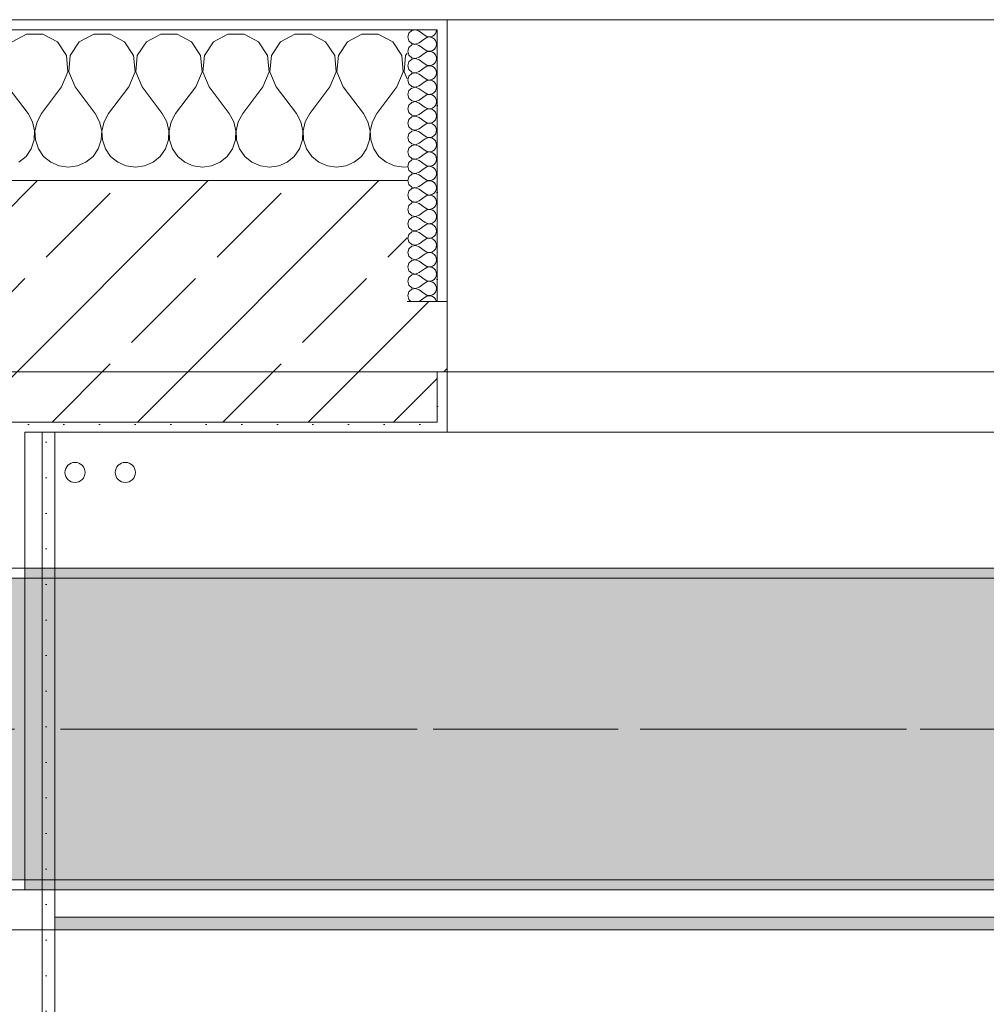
# Model space of a CAD drawing. Header units: metres. Extents: x -3.6 to 84.5, y -11 to 16.8.
# Tile 289 of 361: x 43.9 to 44.8, y 12.9 to 13.9. Entities that reach past the tile are written whole.
import ezdxf

# ---------------------------------------------------------------- set-up
doc = ezdxf.new("R2010")
doc.units = ezdxf.units.M
doc.header["$MEASUREMENT"] = 0
doc.linetypes.add('Achse', pattern=[0.2, 0.1, -0.05, 0, -0.05])
doc.linetypes.add('Strichlinie doppelt', pattern=[0.546806, 0.264583, -0.105833, 0.070556, -0.105833])
for name, color, linetype in [('451 - Universal.Achsen Raster', 7, 'Continuous'), ('604 - Struktur.Wand Aussen', 7, 'Continuous'), ('607 - Struktur.Stütze', 7, 'Continuous'), ('608 - Struktur.Träger', 7, 'Continuous'), ('801 - HKLSE.Heizung_ Klima_ Lüftung', 7, 'Continuous'), ('Neubau_606 - Struktur.Wand Innen Ausbau', 7, 'Continuous'), ('Neubau_653 - Abdeckung.TB Verkofferung', 7, 'Continuous')]:
    doc.layers.add(name, color=color, linetype=linetype)
pattern_1 = [(45, (0, 0), (-0.01767767, 0.01767767), [0, -0.025])]
pattern_2 = [(0, (0, 0), (0, 0.08660254), [0, -0.05]), (0, (0.025, 0.0433), (0, 0.08660254), [0, -0.05])]
pattern_3 = [(45, (0, 0), (-0.0848528, 0.0848528), []), (45, (-0.04243, 0.04243), (-0.0848528, 0.0848528), [0.09, -0.03])]

# ---------------------------------------------------------------- blocks, each defined once
blk = doc.blocks.new('*X28')
at = {"layer": '604 - Struktur.Wand Aussen', "color": 7, "linetype": 'Continuous', "lineweight": 5}
for p, q in [((43.89188, 13.84066), (43.87757, 13.83299)), ((43.90812, 13.84066), (43.89188, 13.84066)), ((43.92243, 13.83299), (43.90812, 13.84066)), ((43.95855, 13.84066), (43.94424, 13.83299)), ((43.97479, 13.84066), (43.95855, 13.84066)), ((43.9891, 13.83299), (43.97479, 13.84066)), ((44.02521, 13.84066), (44.0109, 13.83299)), ((44.04145, 13.84066), (44.02521, 13.84066)), ((44.05576, 13.83299), (44.04145, 13.84066)), ((44.09188, 13.84066), (44.07757, 13.83299)), ((44.10812, 13.84066), (44.09188, 13.84066)), ((44.12243, 13.83299), (44.10812, 13.84066)), ((44.15855, 13.84066), (44.14424, 13.83299)), ((44.17479, 13.84066), (44.15855, 13.84066)), ((44.1891, 13.83299), (44.17479, 13.84066)), ((44.22521, 13.84066), (44.2109, 13.83299)), ((44.24145, 13.84066), (44.22521, 13.84066)), ((44.25576, 13.83299), (44.24145, 13.84066)), ((43.93142, 13.81947), (43.92243, 13.83299)), ((43.94424, 13.83299), (43.93525, 13.81947)), ((43.99808, 13.81947), (43.9891, 13.83299)), ((44.0109, 13.83299), (44.00192, 13.81947)), ((44.06475, 13.81947), (44.05576, 13.83299)), ((44.07757, 13.83299), (44.06858, 13.81947)), ((44.13142, 13.81947), (44.12243, 13.83299)), ((44.14424, 13.83299), (44.13525, 13.81947)), ((44.19808, 13.81947), (44.1891, 13.83299)), ((44.2109, 13.83299), (44.20192, 13.81947)), ((44.26475, 13.81947), (44.25576, 13.83299)), ((43.93295, 13.8033), (43.93142, 13.81947)), ((43.93525, 13.81947), (43.93371, 13.8033)), ((43.99962, 13.8033), (43.99808, 13.81947)), ((44.00192, 13.81947), (44.00038, 13.8033)), ((44.06629, 13.8033), (44.06475, 13.81947)), ((44.06858, 13.81947), (44.06705, 13.8033)), ((44.13295, 13.8033), (44.13142, 13.81947)), ((44.13525, 13.81947), (44.13371, 13.8033)), ((44.19962, 13.8033), (44.19808, 13.81947)), ((44.20192, 13.81947), (44.20038, 13.8033)), ((44.26629, 13.8033), (44.26475, 13.81947)), ((44.26858, 13.81947), (44.26705, 13.8033)), ((44.27, 13.8216), (44.26858, 13.81947)), ((43.92667, 13.78833), (43.93295, 13.8033)), ((43.93371, 13.8033), (43.94, 13.78833)), ((43.99333, 13.78833), (43.99962, 13.8033)), ((44.00038, 13.8033), (44.00667, 13.78833)), ((44.06, 13.78833), (44.06629, 13.8033)), ((44.06705, 13.8033), (44.07333, 13.78833)), ((44.12667, 13.78833), (44.13295, 13.8033)), ((44.13371, 13.8033), (44.14, 13.78833)), ((44.19333, 13.78833), (44.19962, 13.8033)), ((44.20038, 13.8033), (44.20667, 13.78833)), ((44.26, 13.78833), (44.26629, 13.8033)), ((44.26705, 13.8033), (44.27, 13.79627)), ((43.87333, 13.78833), (43.89333, 13.76167)), ((43.92667, 13.78833), (43.90667, 13.76167)), ((43.94, 13.78833), (43.96, 13.76167)), ((43.99333, 13.78833), (43.97333, 13.76167)), ((44.00667, 13.78833), (44.02667, 13.76167)), ((44.06, 13.78833), (44.04, 13.76167)), ((44.07333, 13.78833), (44.09333, 13.76167)), ((44.12667, 13.78833), (44.10667, 13.76167)), ((44.14, 13.78833), (44.16, 13.76167)), ((44.19333, 13.78833), (44.17333, 13.76167)), ((44.20667, 13.78833), (44.22667, 13.76167)), ((44.26, 13.78833), (44.24, 13.76167)), ((43.89778, 13.75362), (43.89333, 13.76167)), ((43.90667, 13.76167), (43.90222, 13.75362)), ((43.96445, 13.75362), (43.96, 13.76167)), ((43.97333, 13.76167), (43.96888, 13.75362)), ((44.03112, 13.75362), (44.02667, 13.76167)), ((44.04, 13.76167), (44.03555, 13.75362)), ((44.09778, 13.75362), (44.09333, 13.76167)), ((44.10667, 13.76167), (44.10222, 13.75362)), ((44.16445, 13.75362), (44.16, 13.76167)), ((44.17333, 13.76167), (44.16888, 13.75362)), ((44.23112, 13.75362), (44.22667, 13.76167)), ((44.24, 13.76167), (44.23555, 13.75362)), ((43.89987, 13.74466), (43.89778, 13.75362)), ((43.90222, 13.75362), (43.90013, 13.74466)), ((43.96653, 13.74466), (43.96445, 13.75362)), ((43.96888, 13.75362), (43.9668, 13.74466)), ((44.0332, 13.74466), (44.03112, 13.75362)), ((44.03555, 13.75362), (44.03347, 13.74466)), ((44.09987, 13.74466), (44.09778, 13.75362)), ((44.10222, 13.75362), (44.10013, 13.74466)), ((44.16653, 13.74466), (44.16445, 13.75362)), ((44.16888, 13.75362), (44.1668, 13.74466)), ((44.2332, 13.74466), (44.23112, 13.75362)), ((44.23555, 13.75362), (44.23347, 13.74466)), ((43.89942, 13.73547), (43.89987, 13.74466)), ((43.90013, 13.74466), (43.90058, 13.73547)), ((43.96609, 13.73547), (43.96653, 13.74466)), ((43.9668, 13.74466), (43.96725, 13.73547)), ((44.03275, 13.73547), (44.0332, 13.74466)), ((44.03347, 13.74466), (44.03391, 13.73547)), ((44.09942, 13.73547), (44.09987, 13.74466)), ((44.10013, 13.74466), (44.10058, 13.73547)), ((44.16609, 13.73547), (44.16653, 13.74466)), ((44.1668, 13.74466), (44.16725, 13.73547)), ((44.23275, 13.73547), (44.2332, 13.74466)), ((44.23347, 13.74466), (44.23391, 13.73547)), ((43.89648, 13.72676), (43.89942, 13.73547)), ((43.90058, 13.73547), (43.90352, 13.72676)), ((43.96315, 13.72676), (43.96609, 13.73547)), ((43.96725, 13.73547), (43.97019, 13.72676)), ((44.02981, 13.72676), (44.03275, 13.73547)), ((44.03391, 13.73547), (44.03685, 13.72676)), ((44.09648, 13.72676), (44.09942, 13.73547)), ((44.10058, 13.73547), (44.10352, 13.72676)), ((44.16315, 13.72676), (44.16609, 13.73547)), ((44.16725, 13.73547), (44.17019, 13.72676)), ((44.22981, 13.72676), (44.23275, 13.73547)), ((44.23391, 13.73547), (44.23685, 13.72676)), ((43.89127, 13.71918), (43.89648, 13.72676)), ((43.90352, 13.72676), (43.90873, 13.71918)), ((43.95794, 13.71918), (43.96315, 13.72676)), ((43.97019, 13.72676), (43.97539, 13.71918)), ((44.02461, 13.71918), (44.02981, 13.72676)), ((44.03685, 13.72676), (44.04206, 13.71918)), ((44.09127, 13.71918), (44.09648, 13.72676)), ((44.10352, 13.72676), (44.10873, 13.71918)), ((44.15794, 13.71918), (44.16315, 13.72676)), ((44.17019, 13.72676), (44.17539, 13.71918)), ((44.22461, 13.71918), (44.22981, 13.72676)), ((44.23685, 13.72676), (44.24206, 13.71918)), ((43.88419, 13.71331), (43.89127, 13.71918)), ((43.90873, 13.71918), (43.91581, 13.71331)), ((43.91581, 13.71331), (43.92422, 13.7096)), ((43.94244, 13.7096), (43.95086, 13.71331)), ((43.95086, 13.71331), (43.95794, 13.71918)), ((43.97539, 13.71918), (43.98248, 13.71331)), ((43.98248, 13.71331), (43.99089, 13.7096)), ((44.00911, 13.7096), (44.01752, 13.71331)), ((44.01752, 13.71331), (44.02461, 13.71918)), ((44.04206, 13.71918), (44.04914, 13.71331)), ((44.04914, 13.71331), (44.05756, 13.7096)), ((44.07578, 13.7096), (44.08419, 13.71331)), ((44.08419, 13.71331), (44.09127, 13.71918)), ((44.10873, 13.71918), (44.11581, 13.71331)), ((44.11581, 13.71331), (44.12422, 13.7096)), ((44.14244, 13.7096), (44.15086, 13.71331)), ((44.15086, 13.71331), (44.15794, 13.71918)), ((44.17539, 13.71918), (44.18248, 13.71331)), ((44.18248, 13.71331), (44.19089, 13.7096)), ((44.20911, 13.7096), (44.21752, 13.71331)), ((44.21752, 13.71331), (44.22461, 13.71918)), ((44.24206, 13.71918), (44.24914, 13.71331)), ((44.24914, 13.71331), (44.25756, 13.7096)), ((43.92422, 13.7096), (43.93333, 13.70833)), ((43.93333, 13.70833), (43.94244, 13.7096)), ((43.99089, 13.7096), (44, 13.70833)), ((44, 13.70833), (44.00911, 13.7096)), ((44.05756, 13.7096), (44.06667, 13.70833)), ((44.06667, 13.70833), (44.07578, 13.7096)), ((44.12422, 13.7096), (44.13333, 13.70833)), ((44.13333, 13.70833), (44.14244, 13.7096)), ((44.19089, 13.7096), (44.2, 13.70833)), ((44.2, 13.70833), (44.20911, 13.7096)), ((44.25756, 13.7096), (44.26667, 13.70833)), ((44.26667, 13.70833), (44.27, 13.7088))]:
    blk.add_line(p, q, dxfattribs=at)
blk = doc.blocks.new('*X58')
at = {"layer": '604 - Struktur.Wand Aussen', "color": 7, "linetype": 'Continuous', "lineweight": 5}
for p, q in [((44.27178, 13.84161), (44.27071, 13.83786)), ((44.27466, 13.84425), (44.27178, 13.84161)), ((44.2785, 13.84497), (44.27466, 13.84425)), ((44.28214, 13.84357), (44.2785, 13.84497)), ((44.28214, 13.84357), (44.28786, 13.83929)), ((44.28786, 13.83929), (44.28958, 13.83833)), ((44.28958, 13.83833), (44.2915, 13.83789)), ((44.29347, 13.83798), (44.29534, 13.83861)), ((44.29534, 13.83861), (44.29696, 13.83973)), ((44.29696, 13.83973), (44.29822, 13.84124)), ((44.29822, 13.84124), (44.29901, 13.84305)), ((44.29901, 13.84305), (44.29929, 13.845)), ((44.27071, 13.83786), (44.27178, 13.8341)), ((44.27178, 13.8341), (44.27466, 13.83147)), ((44.27466, 13.82996), (44.27178, 13.82733)), ((44.27466, 13.83147), (44.2785, 13.83074)), ((44.2785, 13.83069), (44.27466, 13.82996)), ((44.2785, 13.83074), (44.28214, 13.83214)), ((44.28214, 13.82929), (44.2785, 13.83069)), ((44.28214, 13.83214), (44.28786, 13.83643)), ((44.28214, 13.82929), (44.28786, 13.825)), ((44.28958, 13.83738), (44.28786, 13.83643)), ((44.2915, 13.83783), (44.28958, 13.83738)), ((44.2915, 13.83789), (44.29347, 13.83798)), ((44.29347, 13.83773), (44.2915, 13.83783)), ((44.29534, 13.8371), (44.29347, 13.83773)), ((44.29696, 13.83599), (44.29534, 13.8371)), ((44.29822, 13.83447), (44.29696, 13.83599)), ((44.29901, 13.83267), (44.29822, 13.83447)), ((44.29822, 13.82696), (44.29901, 13.82876)), ((44.29929, 13.83071), (44.29901, 13.83267)), ((44.29901, 13.82876), (44.29929, 13.83071)), ((44.27178, 13.82733), (44.27071, 13.82357)), ((44.27071, 13.82357), (44.27178, 13.81982)), ((44.27178, 13.81982), (44.27466, 13.81718)), ((44.28214, 13.81786), (44.28786, 13.82214)), ((44.28786, 13.825), (44.28958, 13.82405)), ((44.28958, 13.8231), (44.28786, 13.82214)), ((44.28958, 13.82405), (44.2915, 13.8236)), ((44.2915, 13.82354), (44.28958, 13.8231)), ((44.2915, 13.8236), (44.29347, 13.8237)), ((44.29347, 13.82345), (44.2915, 13.82354)), ((44.29347, 13.8237), (44.29534, 13.82433)), ((44.29534, 13.82282), (44.29347, 13.82345)), ((44.29534, 13.82433), (44.29696, 13.82544)), ((44.29696, 13.8217), (44.29534, 13.82282)), ((44.29696, 13.82544), (44.29822, 13.82696)), ((44.29822, 13.82018), (44.29696, 13.8217)), ((44.29901, 13.81838), (44.29822, 13.82018)), ((44.27178, 13.81304), (44.27071, 13.80929)), ((44.27071, 13.80929), (44.27178, 13.80553)), ((44.27466, 13.81567), (44.27178, 13.81304)), ((44.27466, 13.81718), (44.2785, 13.81646)), ((44.2785, 13.8164), (44.27466, 13.81567)), ((44.2785, 13.81646), (44.28214, 13.81786)), ((44.28214, 13.815), (44.2785, 13.8164)), ((44.28214, 13.815), (44.28786, 13.81071)), ((44.28786, 13.81071), (44.28958, 13.80976)), ((44.28958, 13.80976), (44.2915, 13.80931)), ((44.2915, 13.80926), (44.28958, 13.80881)), ((44.2915, 13.80931), (44.29347, 13.80941)), ((44.29347, 13.80916), (44.2915, 13.80926)), ((44.29347, 13.80941), (44.29534, 13.81004)), ((44.29534, 13.80853), (44.29347, 13.80916)), ((44.29534, 13.81004), (44.29696, 13.81116)), ((44.29696, 13.81116), (44.29822, 13.81267)), ((44.29822, 13.81267), (44.29901, 13.81448)), ((44.29929, 13.81643), (44.29901, 13.81838)), ((44.29901, 13.81448), (44.29929, 13.81643)), ((44.27178, 13.80553), (44.27466, 13.8029)), ((44.27466, 13.80139), (44.27178, 13.79876)), ((44.27466, 13.8029), (44.2785, 13.80217)), ((44.2785, 13.80211), (44.27466, 13.80139)), ((44.2785, 13.80217), (44.28214, 13.80357)), ((44.28214, 13.80071), (44.2785, 13.80211)), ((44.28214, 13.80357), (44.28786, 13.80786)), ((44.28214, 13.80071), (44.28786, 13.79643)), ((44.28958, 13.80881), (44.28786, 13.80786)), ((44.29696, 13.80742), (44.29534, 13.80853)), ((44.29822, 13.8059), (44.29696, 13.80742)), ((44.29901, 13.80409), (44.29822, 13.8059)), ((44.29822, 13.79839), (44.29901, 13.80019)), ((44.29929, 13.80214), (44.29901, 13.80409)), ((44.29901, 13.80019), (44.29929, 13.80214)), ((44.27178, 13.79876), (44.27071, 13.795)), ((44.27071, 13.795), (44.27178, 13.79124)), ((44.27178, 13.79124), (44.27466, 13.78861)), ((44.28214, 13.78929), (44.28786, 13.79357)), ((44.28786, 13.79643), (44.28958, 13.79547)), ((44.28958, 13.79453), (44.28786, 13.79357)), ((44.28958, 13.79547), (44.2915, 13.79503)), ((44.2915, 13.79497), (44.28958, 13.79453)), ((44.2915, 13.79503), (44.29347, 13.79512)), ((44.29347, 13.79488), (44.2915, 13.79497)), ((44.29347, 13.79512), (44.29534, 13.79575)), ((44.29534, 13.79425), (44.29347, 13.79488)), ((44.29534, 13.79575), (44.29696, 13.79687)), ((44.29696, 13.79313), (44.29534, 13.79425)), ((44.29696, 13.79687), (44.29822, 13.79839)), ((44.29822, 13.79161), (44.29696, 13.79313)), ((44.29901, 13.78981), (44.29822, 13.79161)), ((44.29929, 13.78786), (44.29901, 13.78981)), ((44.27178, 13.78447), (44.27071, 13.78071)), ((44.27071, 13.78071), (44.27178, 13.77696)), ((44.27466, 13.7871), (44.27178, 13.78447)), ((44.27466, 13.78861), (44.2785, 13.78789)), ((44.2785, 13.78783), (44.27466, 13.7871)), ((44.2785, 13.78789), (44.28214, 13.78929)), ((44.28214, 13.78643), (44.2785, 13.78783)), ((44.28214, 13.78643), (44.28786, 13.78214)), ((44.28786, 13.78214), (44.28958, 13.78119)), ((44.28958, 13.78024), (44.28786, 13.77929)), ((44.28958, 13.78119), (44.2915, 13.78074)), ((44.2915, 13.78069), (44.28958, 13.78024)), ((44.2915, 13.78074), (44.29347, 13.78084)), ((44.29347, 13.78059), (44.2915, 13.78069)), ((44.29347, 13.78084), (44.29534, 13.78147)), ((44.29534, 13.77996), (44.29347, 13.78059)), ((44.29534, 13.78147), (44.29696, 13.78258)), ((44.29696, 13.77884), (44.29534, 13.77996)), ((44.29696, 13.78258), (44.29822, 13.7841)), ((44.29822, 13.7841), (44.29901, 13.78591)), ((44.29901, 13.78591), (44.29929, 13.78786)), ((44.27178, 13.77018), (44.27071, 13.76643)), ((44.27178, 13.77696), (44.27466, 13.77433)), ((44.27466, 13.77282), (44.27178, 13.77018)), ((44.27466, 13.77433), (44.2785, 13.7736)), ((44.2785, 13.77354), (44.27466, 13.77282)), ((44.2785, 13.7736), (44.28214, 13.775)), ((44.28214, 13.77214), (44.2785, 13.77354)), ((44.28214, 13.775), (44.28786, 13.77929)), ((44.28214, 13.77214), (44.28786, 13.76786)), ((44.29822, 13.77733), (44.29696, 13.77884)), ((44.29696, 13.7683), (44.29822, 13.76982)), ((44.29901, 13.77552), (44.29822, 13.77733)), ((44.29822, 13.76982), (44.29901, 13.77162)), ((44.29929, 13.77357), (44.29901, 13.77552)), ((44.29901, 13.77162), (44.29929, 13.77357)), ((44.27071, 13.76643), (44.27178, 13.76267)), ((44.27178, 13.76267), (44.27466, 13.76004)), ((44.27466, 13.76004), (44.2785, 13.75931)), ((44.2785, 13.75931), (44.28214, 13.76071)), ((44.28214, 13.76071), (44.28786, 13.765)), ((44.28786, 13.76786), (44.28958, 13.7669)), ((44.28958, 13.76595), (44.28786, 13.765)), ((44.28958, 13.7669), (44.2915, 13.76646)), ((44.2915, 13.7664), (44.28958, 13.76595)), ((44.2915, 13.76646), (44.29347, 13.76655)), ((44.29347, 13.7663), (44.2915, 13.7664)), ((44.29347, 13.76655), (44.29534, 13.76718)), ((44.29534, 13.76567), (44.29347, 13.7663)), ((44.29534, 13.76718), (44.29696, 13.7683)), ((44.29696, 13.76456), (44.29534, 13.76567)), ((44.29822, 13.76304), (44.29696, 13.76456)), ((44.29901, 13.76124), (44.29822, 13.76304)), ((44.29929, 13.75929), (44.29901, 13.76124)), ((44.27178, 13.7559), (44.27071, 13.75214)), ((44.27071, 13.75214), (44.27178, 13.74839)), ((44.27466, 13.75853), (44.27178, 13.7559)), ((44.2785, 13.75926), (44.27466, 13.75853)), ((44.28214, 13.75786), (44.2785, 13.75926)), ((44.28214, 13.75786), (44.28786, 13.75357)), ((44.28214, 13.74643), (44.28786, 13.75071)), ((44.28786, 13.75357), (44.28958, 13.75262)), ((44.28958, 13.75167), (44.28786, 13.75071)), ((44.28958, 13.75262), (44.2915, 13.75217)), ((44.2915, 13.75211), (44.28958, 13.75167)), ((44.2915, 13.75217), (44.29347, 13.75227)), ((44.29347, 13.75202), (44.2915, 13.75211)), ((44.29347, 13.75227), (44.29534, 13.7529)), ((44.29534, 13.75139), (44.29347, 13.75202)), ((44.29534, 13.7529), (44.29696, 13.75401)), ((44.29696, 13.75027), (44.29534, 13.75139)), ((44.29696, 13.75401), (44.29822, 13.75553)), ((44.29822, 13.74876), (44.29696, 13.75027)), ((44.29822, 13.75553), (44.29901, 13.75733)), ((44.29901, 13.75733), (44.29929, 13.75929)), ((44.27178, 13.74161), (44.27071, 13.73786)), ((44.27178, 13.74839), (44.27466, 13.74575)), ((44.27466, 13.74425), (44.27178, 13.74161)), ((44.27466, 13.74575), (44.2785, 13.74503)), ((44.2785, 13.74497), (44.27466, 13.74425)), ((44.2785, 13.74503), (44.28214, 13.74643)), ((44.28214, 13.74357), (44.2785, 13.74497)), ((44.28214, 13.74357), (44.28786, 13.73929)), ((44.29696, 13.73973), (44.29822, 13.74124)), ((44.29901, 13.74695), (44.29822, 13.74876)), ((44.29822, 13.74124), (44.29901, 13.74305)), ((44.29929, 13.745), (44.29901, 13.74695)), ((44.29901, 13.74305), (44.29929, 13.745)), ((44.27071, 13.73786), (44.27178, 13.7341)), ((44.27178, 13.7341), (44.27466, 13.73147)), ((44.27466, 13.73147), (44.2785, 13.73074)), ((44.2785, 13.73069), (44.27466, 13.72996)), ((44.2785, 13.73074), (44.28214, 13.73214)), ((44.28214, 13.72929), (44.2785, 13.73069)), ((44.28214, 13.73214), (44.28786, 13.73643)), ((44.28786, 13.73929), (44.28958, 13.73833)), ((44.28958, 13.73738), (44.28786, 13.73643)), ((44.28958, 13.73833), (44.2915, 13.73789)), ((44.2915, 13.73783), (44.28958, 13.73738)), ((44.2915, 13.73789), (44.29347, 13.73798)), ((44.29347, 13.73773), (44.2915, 13.73783)), ((44.29347, 13.73798), (44.29534, 13.73861)), ((44.29534, 13.7371), (44.29347, 13.73773)), ((44.29534, 13.73861), (44.29696, 13.73973)), ((44.29696, 13.73599), (44.29534, 13.7371)), ((44.29822, 13.73447), (44.29696, 13.73599)), ((44.29901, 13.73267), (44.29822, 13.73447)), ((44.29929, 13.73071), (44.29901, 13.73267)), ((44.29901, 13.72876), (44.29929, 13.73071)), ((44.27178, 13.72733), (44.27071, 13.72357)), ((44.27071, 13.72357), (44.27178, 13.71982)), ((44.27466, 13.72996), (44.27178, 13.72733)), ((44.28214, 13.72929), (44.28786, 13.725)), ((44.28214, 13.71786), (44.28786, 13.72214)), ((44.28786, 13.725), (44.28958, 13.72405)), ((44.28958, 13.7231), (44.28786, 13.72214)), ((44.28958, 13.72405), (44.2915, 13.7236)), ((44.2915, 13.72354), (44.28958, 13.7231)), ((44.2915, 13.7236), (44.29347, 13.7237)), ((44.29347, 13.72345), (44.2915, 13.72354)), ((44.29347, 13.7237), (44.29534, 13.72433)), ((44.29534, 13.72282), (44.29347, 13.72345)), ((44.29534, 13.72433), (44.29696, 13.72544)), ((44.29696, 13.7217), (44.29534, 13.72282)), ((44.29696, 13.72544), (44.29822, 13.72696)), ((44.29822, 13.72018), (44.29696, 13.7217)), ((44.29822, 13.72696), (44.29901, 13.72876)), ((44.27178, 13.71304), (44.27071, 13.70929)), ((44.27178, 13.71982), (44.27466, 13.71718)), ((44.27466, 13.71567), (44.27178, 13.71304)), ((44.27466, 13.71718), (44.2785, 13.71646)), ((44.2785, 13.7164), (44.27466, 13.71567)), ((44.2785, 13.71646), (44.28214, 13.71786)), ((44.28214, 13.715), (44.2785, 13.7164)), ((44.28214, 13.715), (44.28786, 13.71071)), ((44.29534, 13.71004), (44.29696, 13.71116)), ((44.29696, 13.71116), (44.29822, 13.71267)), ((44.29901, 13.71838), (44.29822, 13.72018)), ((44.29822, 13.71267), (44.29901, 13.71448)), ((44.29929, 13.71643), (44.29901, 13.71838)), ((44.29901, 13.71448), (44.29929, 13.71643)), ((44.27071, 13.70929), (44.27178, 13.70553)), ((44.27178, 13.70553), (44.27466, 13.7029)), ((44.27466, 13.70139), (44.27178, 13.69876)), ((44.27466, 13.7029), (44.2785, 13.70217)), ((44.2785, 13.70211), (44.27466, 13.70139)), ((44.2785, 13.70217), (44.28214, 13.70357)), ((44.28214, 13.70071), (44.2785, 13.70211)), ((44.28214, 13.70357), (44.28786, 13.70786)), ((44.28786, 13.71071), (44.28958, 13.70976)), ((44.28958, 13.70881), (44.28786, 13.70786)), ((44.28958, 13.70976), (44.2915, 13.70931)), ((44.2915, 13.70926), (44.28958, 13.70881)), ((44.2915, 13.70931), (44.29347, 13.70941)), ((44.29347, 13.70916), (44.2915, 13.70926)), ((44.29347, 13.70941), (44.29534, 13.71004)), ((44.29534, 13.70853), (44.29347, 13.70916)), ((44.29696, 13.70742), (44.29534, 13.70853)), ((44.29822, 13.7059), (44.29696, 13.70742)), ((44.29901, 13.70409), (44.29822, 13.7059)), ((44.29929, 13.70214), (44.29901, 13.70409)), ((44.29901, 13.70019), (44.29929, 13.70214)), ((44.27178, 13.69876), (44.27071, 13.695)), ((44.27071, 13.695), (44.27178, 13.69124)), ((44.28214, 13.70071), (44.28786, 13.69643)), ((44.28214, 13.68929), (44.28786, 13.69357)), ((44.28786, 13.69643), (44.28958, 13.69547)), ((44.28958, 13.69453), (44.28786, 13.69357)), ((44.28958, 13.69547), (44.2915, 13.69503)), ((44.2915, 13.69497), (44.28958, 13.69453)), ((44.2915, 13.69503), (44.29347, 13.69512)), ((44.29347, 13.69488), (44.2915, 13.69497)), ((44.29347, 13.69512), (44.29534, 13.69575)), ((44.29534, 13.69425), (44.29347, 13.69488)), ((44.29534, 13.69575), (44.29696, 13.69687)), ((44.29696, 13.69313), (44.29534, 13.69425)), ((44.29696, 13.69687), (44.29822, 13.69839)), ((44.29822, 13.69161), (44.29696, 13.69313)), ((44.29822, 13.69839), (44.29901, 13.70019)), ((44.29901, 13.68981), (44.29822, 13.69161)), ((44.27178, 13.68447), (44.27071, 13.68071)), ((44.27178, 13.69124), (44.27466, 13.68861)), ((44.27466, 13.6871), (44.27178, 13.68447)), ((44.27466, 13.68861), (44.2785, 13.68789)), ((44.2785, 13.68783), (44.27466, 13.6871)), ((44.2785, 13.68789), (44.28214, 13.68929)), ((44.28214, 13.68643), (44.2785, 13.68783)), ((44.28214, 13.68643), (44.28786, 13.68214)), ((44.28786, 13.68214), (44.28958, 13.68119)), ((44.29534, 13.68147), (44.29696, 13.68258)), ((44.29696, 13.68258), (44.29822, 13.6841)), ((44.29822, 13.6841), (44.29901, 13.68591)), ((44.29929, 13.68786), (44.29901, 13.68981)), ((44.29901, 13.68591), (44.29929, 13.68786)), ((44.27071, 13.68071), (44.27178, 13.67696)), ((44.27178, 13.67696), (44.27466, 13.67433)), ((44.27466, 13.67282), (44.27178, 13.67018)), ((44.27466, 13.67433), (44.2785, 13.6736)), ((44.2785, 13.67354), (44.27466, 13.67282)), ((44.2785, 13.6736), (44.28214, 13.675)), ((44.28214, 13.67214), (44.2785, 13.67354)), ((44.28214, 13.675), (44.28786, 13.67929)), ((44.28214, 13.67214), (44.28786, 13.66786)), ((44.28958, 13.68024), (44.28786, 13.67929)), ((44.28958, 13.68119), (44.2915, 13.68074)), ((44.2915, 13.68069), (44.28958, 13.68024)), ((44.2915, 13.68074), (44.29347, 13.68084)), ((44.29347, 13.68059), (44.2915, 13.68069)), ((44.29347, 13.68084), (44.29534, 13.68147)), ((44.29534, 13.67996), (44.29347, 13.68059)), ((44.29696, 13.67884), (44.29534, 13.67996)), ((44.29822, 13.67733), (44.29696, 13.67884)), ((44.29901, 13.67552), (44.29822, 13.67733)), ((44.29929, 13.67357), (44.29901, 13.67552)), ((44.29901, 13.67162), (44.29929, 13.67357)), ((44.27178, 13.67018), (44.27071, 13.66643)), ((44.27071, 13.66643), (44.27178, 13.66267)), ((44.27178, 13.66267), (44.27466, 13.66004)), ((44.28214, 13.66071), (44.28786, 13.665)), ((44.28786, 13.66786), (44.28958, 13.6669)), ((44.28958, 13.66595), (44.28786, 13.665)), ((44.28958, 13.6669), (44.2915, 13.66646)), ((44.2915, 13.6664), (44.28958, 13.66595)), ((44.2915, 13.66646), (44.29347, 13.66655)), ((44.29347, 13.6663), (44.2915, 13.6664)), ((44.29347, 13.66655), (44.29534, 13.66718)), ((44.29534, 13.66567), (44.29347, 13.6663)), ((44.29534, 13.66718), (44.29696, 13.6683)), ((44.29696, 13.66456), (44.29534, 13.66567)), ((44.29696, 13.6683), (44.29822, 13.66982)), ((44.29822, 13.66304), (44.29696, 13.66456)), ((44.29822, 13.66982), (44.29901, 13.67162)), ((44.29901, 13.66124), (44.29822, 13.66304)), ((44.27178, 13.6559), (44.27071, 13.65214)), ((44.27466, 13.65853), (44.27178, 13.6559)), ((44.27466, 13.66004), (44.2785, 13.65931)), ((44.2785, 13.65926), (44.27466, 13.65853)), ((44.2785, 13.65931), (44.28214, 13.66071)), ((44.28214, 13.65786), (44.2785, 13.65926)), ((44.28214, 13.65786), (44.28786, 13.65357)), ((44.28786, 13.65357), (44.28958, 13.65262)), ((44.28958, 13.65262), (44.2915, 13.65217)), ((44.29347, 13.65227), (44.29534, 13.6529)), ((44.29534, 13.6529), (44.29696, 13.65401)), ((44.29696, 13.65401), (44.29822, 13.65553)), ((44.29822, 13.65553), (44.29901, 13.65733)), ((44.29929, 13.65929), (44.29901, 13.66124)), ((44.29901, 13.65733), (44.29929, 13.65929)), ((44.27071, 13.65214), (44.27178, 13.64839)), ((44.27178, 13.64839), (44.27466, 13.64575)), ((44.27466, 13.64425), (44.27178, 13.64161)), ((44.27466, 13.64575), (44.2785, 13.64503)), ((44.2785, 13.64497), (44.27466, 13.64425)), ((44.2785, 13.64503), (44.28214, 13.64643)), ((44.28214, 13.64357), (44.2785, 13.64497)), ((44.28214, 13.64643), (44.28786, 13.65071)), ((44.28214, 13.64357), (44.28786, 13.63929)), ((44.28958, 13.65167), (44.28786, 13.65071)), ((44.2915, 13.65211), (44.28958, 13.65167)), ((44.2915, 13.65217), (44.29347, 13.65227)), ((44.29347, 13.65202), (44.2915, 13.65211)), ((44.29534, 13.65139), (44.29347, 13.65202)), ((44.29696, 13.65027), (44.29534, 13.65139)), ((44.29822, 13.64876), (44.29696, 13.65027)), ((44.29901, 13.64695), (44.29822, 13.64876)), ((44.29822, 13.64124), (44.29901, 13.64305)), ((44.29929, 13.645), (44.29901, 13.64695)), ((44.29901, 13.64305), (44.29929, 13.645)), ((44.27178, 13.64161), (44.27071, 13.63786)), ((44.27071, 13.63786), (44.27178, 13.6341)), ((44.27178, 13.6341), (44.27466, 13.63147)), ((44.28214, 13.63214), (44.28786, 13.63643)), ((44.28786, 13.63929), (44.28958, 13.63833)), ((44.28958, 13.63738), (44.28786, 13.63643)), ((44.28958, 13.63833), (44.2915, 13.63789)), ((44.2915, 13.63783), (44.28958, 13.63738)), ((44.2915, 13.63789), (44.29347, 13.63798)), ((44.29347, 13.63773), (44.2915, 13.63783)), ((44.29347, 13.63798), (44.29534, 13.63861)), ((44.29534, 13.6371), (44.29347, 13.63773)), ((44.29534, 13.63861), (44.29696, 13.63973)), ((44.29696, 13.63599), (44.29534, 13.6371)), ((44.29696, 13.63973), (44.29822, 13.64124)), ((44.29822, 13.63447), (44.29696, 13.63599)), ((44.29901, 13.63267), (44.29822, 13.63447)), ((44.27178, 13.62733), (44.27071, 13.62357)), ((44.27071, 13.62357), (44.27178, 13.61982)), ((44.27466, 13.62996), (44.27178, 13.62733)), ((44.27466, 13.63147), (44.2785, 13.63074)), ((44.2785, 13.63069), (44.27466, 13.62996)), ((44.2785, 13.63074), (44.28214, 13.63214)), ((44.28214, 13.62929), (44.2785, 13.63069)), ((44.28214, 13.62929), (44.28786, 13.625)), ((44.28786, 13.625), (44.28958, 13.62405)), ((44.28958, 13.6231), (44.28786, 13.62214)), ((44.28958, 13.62405), (44.2915, 13.6236)), ((44.2915, 13.62354), (44.28958, 13.6231)), ((44.2915, 13.6236), (44.29347, 13.6237)), ((44.29347, 13.62345), (44.2915, 13.62354)), ((44.29347, 13.6237), (44.29534, 13.62433)), ((44.29534, 13.62282), (44.29347, 13.62345)), ((44.29534, 13.62433), (44.29696, 13.62544)), ((44.29696, 13.62544), (44.29822, 13.62696)), ((44.29822, 13.62696), (44.29901, 13.62876)), ((44.29929, 13.63071), (44.29901, 13.63267)), ((44.29901, 13.62876), (44.29929, 13.63071)), ((44.27178, 13.61982), (44.27466, 13.61718)), ((44.27466, 13.61567), (44.27178, 13.61304)), ((44.27466, 13.61718), (44.2785, 13.61646)), ((44.2785, 13.6164), (44.27466, 13.61567)), ((44.2785, 13.61646), (44.28214, 13.61786)), ((44.28214, 13.615), (44.2785, 13.6164)), ((44.28214, 13.61786), (44.28786, 13.62214)), ((44.28214, 13.615), (44.28786, 13.61071)), ((44.29696, 13.6217), (44.29534, 13.62282)), ((44.29822, 13.62018), (44.29696, 13.6217)), ((44.29901, 13.61838), (44.29822, 13.62018)), ((44.29822, 13.61267), (44.29901, 13.61448)), ((44.29929, 13.61643), (44.29901, 13.61838)), ((44.29901, 13.61448), (44.29929, 13.61643)), ((44.27178, 13.61304), (44.27071, 13.60929)), ((44.27071, 13.60929), (44.27178, 13.60553)), ((44.27178, 13.60553), (44.27466, 13.6029)), ((44.2785, 13.60217), (44.28214, 13.60357)), ((44.28214, 13.60357), (44.28786, 13.60786)), ((44.28786, 13.61071), (44.28958, 13.60976)), ((44.28958, 13.60881), (44.28786, 13.60786)), ((44.28958, 13.60976), (44.2915, 13.60931)), ((44.2915, 13.60926), (44.28958, 13.60881)), ((44.2915, 13.60931), (44.29347, 13.60941)), ((44.29347, 13.60916), (44.2915, 13.60926)), ((44.29347, 13.60941), (44.29534, 13.61004)), ((44.29534, 13.60853), (44.29347, 13.60916)), ((44.29534, 13.61004), (44.29696, 13.61116)), ((44.29696, 13.60742), (44.29534, 13.60853)), ((44.29696, 13.61116), (44.29822, 13.61267)), ((44.29822, 13.6059), (44.29696, 13.60742)), ((44.29901, 13.60409), (44.29822, 13.6059)), ((44.29929, 13.60214), (44.29901, 13.60409)), ((44.27178, 13.59876), (44.27071, 13.595)), ((44.27071, 13.595), (44.27178, 13.59124)), ((44.27466, 13.60139), (44.27178, 13.59876)), ((44.27466, 13.6029), (44.2785, 13.60217)), ((44.2785, 13.60211), (44.27466, 13.60139)), ((44.28214, 13.60071), (44.2785, 13.60211)), ((44.28214, 13.60071), (44.28786, 13.59643)), ((44.28786, 13.59643), (44.28958, 13.59547)), ((44.28958, 13.59453), (44.28786, 13.59357)), ((44.28958, 13.59547), (44.2915, 13.59503)), ((44.2915, 13.59497), (44.28958, 13.59453)), ((44.2915, 13.59503), (44.29347, 13.59512)), ((44.29347, 13.59488), (44.2915, 13.59497)), ((44.29347, 13.59512), (44.29534, 13.59575)), ((44.29534, 13.59425), (44.29347, 13.59488)), ((44.29534, 13.59575), (44.29696, 13.59687)), ((44.29696, 13.59313), (44.29534, 13.59425)), ((44.29696, 13.59687), (44.29822, 13.59839)), ((44.29822, 13.59839), (44.29901, 13.60019)), ((44.29901, 13.60019), (44.29929, 13.60214)), ((44.27178, 13.58447), (44.27071, 13.58071)), ((44.27178, 13.59124), (44.27466, 13.58861)), ((44.27466, 13.5871), (44.27178, 13.58447)), ((44.27466, 13.58861), (44.2785, 13.58789)), ((44.2785, 13.58783), (44.27466, 13.5871)), ((44.2785, 13.58789), (44.28214, 13.58929)), ((44.28214, 13.58643), (44.2785, 13.58783)), ((44.28214, 13.58929), (44.28786, 13.59357)), ((44.28214, 13.58643), (44.28786, 13.58214)), ((44.29822, 13.59161), (44.29696, 13.59313)), ((44.29696, 13.58258), (44.29822, 13.5841)), ((44.29901, 13.58981), (44.29822, 13.59161)), ((44.29822, 13.5841), (44.29901, 13.58591)), ((44.29929, 13.58786), (44.29901, 13.58981)), ((44.29901, 13.58591), (44.29929, 13.58786)), ((44.27071, 13.58071), (44.27178, 13.57696)), ((44.27178, 13.57696), (44.27392, 13.575)), ((44.28214, 13.575), (44.28786, 13.57929)), ((44.28786, 13.58214), (44.28958, 13.58119)), ((44.28958, 13.58024), (44.28786, 13.57929)), ((44.28958, 13.58119), (44.2915, 13.58074)), ((44.2915, 13.58069), (44.28958, 13.58024)), ((44.2915, 13.58074), (44.29347, 13.58084)), ((44.29347, 13.58059), (44.2915, 13.58069)), ((44.29347, 13.58084), (44.29534, 13.58147)), ((44.29534, 13.57996), (44.29347, 13.58059)), ((44.29534, 13.58147), (44.29696, 13.58258)), ((44.29696, 13.57884), (44.29534, 13.57996)), ((44.29822, 13.57733), (44.29696, 13.57884)), ((44.29901, 13.57552), (44.29822, 13.57733)), ((44.29909, 13.575), (44.29901, 13.57552))]:
    blk.add_line(p, q, dxfattribs=at)

msp = doc.modelspace()

# ---------------------------------------------------------------- hatches: boundary and pattern name
at = {"layer": '604 - Struktur.Wand Aussen', "linetype": 'Continuous', "lineweight": 0, "true_color": 0x000000}
h = msp.add_hatch(dxfattribs=at)
h.set_pattern_fill('Verputz_0001', color=18, style=0, pattern_type=2)
h.set_pattern_definition(pattern_2)
h.paths.add_polyline_path([(43.13, 13.855), (43.13, 13.845), (44.3, 13.845), (44.3, 13.855)])
h = msp.add_hatch(dxfattribs=at)
h.set_pattern_fill('Verputz_0001', color=18, style=0, pattern_type=2)
h.set_pattern_definition(pattern_2)
h.paths.add_polyline_path([(44.3, 13.855), (44.3, 13.575), (44.31, 13.575), (44.31, 13.855)])
h = msp.add_hatch(dxfattribs=at)
h.set_pattern_fill('Beton__Stahlbeton_0001', color=18, style=0, pattern_type=2)
h.set_pattern_definition(pattern_3)
h.paths.add_polyline_path([(43.12, 13.505), (43.13, 13.505), (43.13, 13.455), (44.3, 13.455), (44.3, 13.505), (44.31, 13.505), (44.31, 13.575), (44.3, 13.575), (44.27, 13.575), (44.27, 13.695), (43.16, 13.695), (43.16, 13.575), (43.13, 13.575), (43.12, 13.575)])
h = msp.add_hatch(dxfattribs=at)
h.set_pattern_fill('Gips_0001', color=18, style=0, pattern_type=2)
h.set_pattern_definition(pattern_1)
h.paths.add_polyline_path([(44.3, 13.445), (44.31, 13.445), (44.31, 13.505), (44.3, 13.505)])
h = msp.add_hatch(dxfattribs=at)
h.set_pattern_fill('Gips_0001', color=18, style=0, pattern_type=2)
h.set_pattern_definition(pattern_1)
h.paths.add_polyline_path([(43.88999, 13.455), (43.88999, 13.445), (44.3, 13.445), (44.3, 13.455)])
at = {"layer": '607 - Struktur.Stütze', "linetype": 'Continuous', "lineweight": 0, "true_color": 0x000000}
h = msp.add_hatch(dxfattribs=at)
h.set_pattern_fill('Gips_0001', color=18, style=0, pattern_type=2)
h.set_pattern_definition(pattern_1)
h.paths.add_polyline_path([(43.56999, 13.455), (43.56999, 13.445), (43.57999, 13.445), (43.57999, 13.44998), (43.87999, 13.44998), (43.87999, 13.445), (43.88999, 13.445), (43.88999, 13.455)])
h = msp.add_hatch(dxfattribs=at)
h.set_pattern_fill('Gips_0001', color=18, style=0, pattern_type=2)
h.set_pattern_definition(pattern_1)
h.paths.add_polyline_path([(43.80998, 12.98998), (43.88999, 12.98998), (43.88999, 13.445), (43.87999, 13.445), (43.87999, 12.99998), (43.80998, 12.99998)])
at = {"layer": '608 - Struktur.Träger', "linetype": 'Continuous', "lineweight": 0, "true_color": 0x000000}
h = msp.add_hatch(dxfattribs=at)
h.set_pattern_fill('Gips_0001', color=18, style=0, pattern_type=2)
h.set_pattern_definition(pattern_1)
h.paths.add_polyline_path([(43.88999, 13.30998), (43.88999, 13.29998), (47.16999, 13.29998), (47.16999, 13.30998)])
h = msp.add_hatch(dxfattribs=at)
h.set_pattern_fill('Beton__Stahlbeton_0001', color=18, style=0, pattern_type=2)
h.set_pattern_definition(pattern_3)
h.paths.add_polyline_path([(15.08999, 13.29998), (14.77999, 13.29998), (14.77999, 12.99998), (15.08999, 12.99998), (18.36999, 12.99998), (18.68999, 12.99998), (21.96999, 12.99998), (22.28999, 12.99998), (25.56999, 12.99998), (25.88999, 12.99998), (29.16999, 12.99998), (29.48999, 12.99998), (32.76999, 12.99998), (33.08999, 12.99998), (36.36999, 12.99998), (36.68999, 12.99998), (39.96999, 12.99998), (40.28999, 12.99998), (43.56999, 12.99998), (43.88999, 12.99998), (47.16999, 12.99998), (47.47999, 12.99998), (47.47999, 13.29998), (47.16999, 13.29998), (43.88999, 13.29998), (43.56999, 13.29998), (40.28999, 13.29998), (39.96999, 13.29998), (36.68999, 13.29998), (36.36999, 13.29998), (33.08999, 13.29998), (32.76999, 13.29998), (29.48999, 13.29998), (29.16999, 13.29998), (25.88999, 13.29998), (25.56999, 13.29998), (22.28999, 13.29998), (21.96999, 13.29998), (18.68999, 13.29998), (18.36999, 13.29998)])
h = msp.add_hatch(dxfattribs=at)
h.set_pattern_fill('Gips_0001', color=18, style=0, pattern_type=2)
h.set_pattern_definition(pattern_1)
h.paths.add_polyline_path([(43.88999, 12.98998), (47.16999, 12.98998), (47.16999, 12.99998), (43.88999, 12.99998)])
at = {"layer": 'Neubau_606 - Struktur.Wand Innen Ausbau', "linetype": 'Continuous', "lineweight": 0, "true_color": 0x000000}
h = msp.add_hatch(dxfattribs=at)
h.set_pattern_fill('Gips_0001', color=18, style=0, pattern_type=2)
h.set_pattern_definition(pattern_1)
h.paths.add_polyline_path([(43.91998, 12.70248), (43.91998, 13.445), (43.90748, 13.445), (43.90748, 12.70248)])
at = {"layer": 'Neubau_653 - Abdeckung.TB Verkofferung', "linetype": 'Continuous', "lineweight": 0, "true_color": 0x000000}
h = msp.add_hatch(dxfattribs=at)
h.set_pattern_fill('Gips_0001', color=18, style=0, pattern_type=2)
h.set_pattern_definition(pattern_1)
h.paths.add_polyline_path([(43.91998, 12.95048), (47.24003, 12.95048), (47.24003, 12.96298), (43.91998, 12.96298)])

# ---------------------------------------------------------------- linework, layer by layer
at = {"layer": '451 - Universal.Achsen Raster', "color": 160, "linetype": 'Strichlinie doppelt', "lineweight": 9, "true_color": 0x3232ff}
msp.add_line((64.93502, 13.14998), (-3.175, 13.14998), dxfattribs=at)
at = {"layer": '604 - Struktur.Wand Aussen', "color": 7, "linetype": 'Continuous', "lineweight": 5}
for p, q in [((44.3, 13.855), (44.31, 13.855)), ((44.31, 13.855), (44.31, 13.845)), ((44.27, 13.845), (43.16, 13.845)), ((44.27, 13.845), (44.3, 13.845)), ((44.3, 13.575), (44.3, 13.845)), ((44.3, 13.845), (44.3, 13.575)), ((44.31, 13.845), (44.31, 13.705)), ((44.31, 13.705), (44.31, 13.695)), ((44.31, 13.695), (44.31, 13.575)), ((44.27, 13.575), (44.3, 13.575)), ((44.3, 13.575), (44.31, 13.575)), ((44.3, 13.505), (44.31, 13.505)), ((44.31, 13.505), (44.31, 13.455)), ((44.31, 13.455), (44.31, 13.445)), ((44.3, 13.445), (44.31, 13.445))]:
    msp.add_line(p, q, dxfattribs=at)
at = {"layer": '604 - Struktur.Wand Aussen', "color": 7, "linetype": 'Continuous', "lineweight": 13}
for p, q in [((46.71, 13.855), (44.31, 13.855)), ((44.27, 13.695), (43.16, 13.695)), ((44.31, 13.575), (44.31, 13.505)), ((44.3, 13.455), (44.3, 13.505)), ((43.13, 13.455), (44.3, 13.455)), ((44.31, 13.445), (46.71, 13.445))]:
    msp.add_line(p, q, dxfattribs=at)
at = {"layer": '604 - Struktur.Wand Aussen', "color": 7, "linetype": 'Continuous', "lineweight": 5, "flags": 128}
for points in [[(44.3, 13.855), (43.13, 13.855)], [(43.88999, 13.445), (44.3, 13.445)]]:
    msp.add_lwpolyline(points, dxfattribs=at)
at = {"layer": '607 - Struktur.Stütze', "color": 7, "linetype": 'Continuous', "lineweight": 5, "flags": 128}
msp.add_lwpolyline([(43.80998, 12.98998), (43.88999, 12.98998), (43.88999, 13.445)], dxfattribs=at)
at = {"layer": '608 - Struktur.Träger', "color": 7, "linetype": 'Continuous', "lineweight": 13}
for p, q in [((14.77999, 13.30998), (47.47999, 13.30998)), ((43.88999, 13.29998), (43.56999, 13.29998)), ((47.16999, 13.29998), (43.88999, 13.29998)), ((14.77999, 12.98998), (47.47999, 12.98998))]:
    msp.add_line(p, q, dxfattribs=at)
at = {"layer": '608 - Struktur.Träger', "color": 7, "linetype": 'Continuous', "lineweight": 5}
for p, q in [((43.88999, 13.30998), (43.88999, 13.29998)), ((47.16999, 13.30998), (43.88999, 13.30998)), ((43.88999, 12.99998), (43.88999, 12.98998)), ((47.16999, 12.98998), (43.88999, 12.98998))]:
    msp.add_line(p, q, dxfattribs=at)
at = {"layer": '608 - Struktur.Träger', "color": 7, "linetype": 'Achse', "lineweight": 9}
msp.add_line((14.77999, 13.14998), (47.47999, 13.14998), dxfattribs=at)
at = {"layer": '608 - Struktur.Träger', "color": 7, "linetype": 'Continuous', "lineweight": 13, "flags": 128}
msp.add_lwpolyline([(47.47999, 12.99998), (47.16999, 12.99998), (43.88999, 12.99998), (43.56999, 12.99998), (40.28999, 12.99998), (39.96999, 12.99998), (36.68999, 12.99998), (36.36999, 12.99998), (33.08999, 12.99998), (32.76999, 12.99998), (29.48999, 12.99998), (29.16999, 12.99998), (25.88999, 12.99998), (25.56999, 12.99998), (22.28999, 12.99998), (21.96999, 12.99998), (18.68999, 12.99998), (18.36999, 12.99998), (15.08999, 12.99998), (14.77999, 12.99998)], dxfattribs=at)
at = {"layer": '801 - HKLSE.Heizung_ Klima_ Lüftung', "color": 7, "linetype": 'Continuous', "lineweight": 5}
for centre in [(43.93999, 13.405), (43.98999, 13.405)]:
    msp.add_circle(centre, 0.01, dxfattribs=at)
at = {"layer": 'Neubau_606 - Struktur.Wand Innen Ausbau', "color": 1, "linetype": 'Continuous', "lineweight": 5}
msp.add_line((43.90748, 12.75248), (43.90748, 13.445), dxfattribs=at)
at = {"layer": 'Neubau_606 - Struktur.Wand Innen Ausbau', "color": 1, "linetype": 'Continuous', "lineweight": 5, "flags": 128}
msp.add_lwpolyline([(43.91998, 12.68998), (43.91998, 13.445)], dxfattribs=at)
at = {"layer": 'Neubau_653 - Abdeckung.TB Verkofferung', "color": 1, "linetype": 'Continuous', "lineweight": 9}
for p, q in [((15.11, 13.50498), (47.24003, 13.50498)), ((22.05, 12.95048), (47.24003, 12.95048))]:
    msp.add_line(p, q, dxfattribs=at)
at = {"layer": 'Neubau_653 - Abdeckung.TB Verkofferung', "color": 1, "linetype": 'Continuous', "lineweight": 5}
for p, q in [((47.24003, 12.98998), (43.91998, 12.98998)), ((47.24003, 12.96298), (43.91998, 12.96298)), ((47.24003, 12.95048), (43.91998, 12.95048))]:
    msp.add_line(p, q, dxfattribs=at)
at = {"layer": 'Neubau_653 - Abdeckung.TB Verkofferung', "color": 1, "linetype": 'Continuous', "lineweight": 5, "flags": 128}
msp.add_lwpolyline([(43.91998, 12.98998), (43.91998, 12.96298), (43.91998, 12.95048)], dxfattribs=at)

# ---------------------------------------------------------------- block references
at = {"layer": '604 - Struktur.Wand Aussen', "color": 7, "lineweight": 18}
for name in ['*X28', '*X58']:
    msp.add_blockref(name, (0, 0), dxfattribs=at)

doc.saveas('drawing.dxf')
